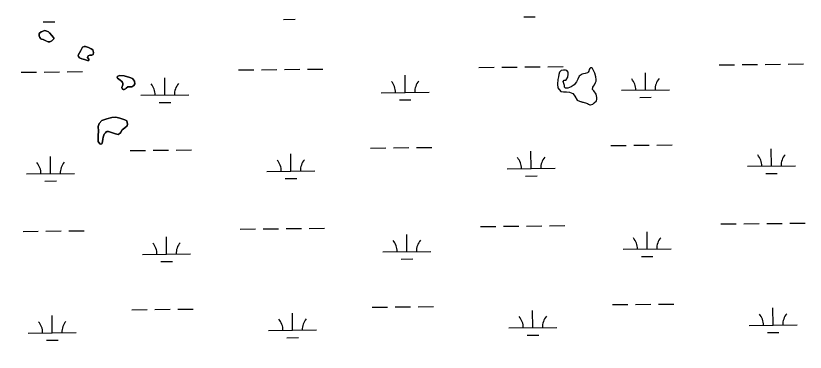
# Model space of a CAD drawing. Extents: x 3734862 to 3772949, y 391520 to 417239.
# Drawn here: x 3746894 to 3748543, y 413367 to 414070 of the extents above; entities that cross this region are included whole.
import ezdxf

# ---------------------------------------------------------------- set-up
doc = ezdxf.new("R2010")
doc.units = 0
for name, color, linetype in [('V-GRID-MAJR', 7, 'Continuous'), ('V-TOPO-SHOR', 7, 'Continuous'), ('V-WETL-SWMP', 7, 'Continuous')]:
    doc.layers.add(name, color=color, linetype=linetype)

msp = doc.modelspace()

# ---------------------------------------------------------------- linework, layer by layer
at = {"layer": 'V-GRID-MAJR'}
msp.add_spline([(3747006.7, 396956.3), (3746929.2, 403014), (3746851.6, 409074.3), (3746774.1, 415134.6), (3746774, 415137.2)], degree=3, dxfattribs=at)
at = {"layer": 'V-TOPO-SHOR'}
for points in [[(3746951.2, 414020.2), (3746947.9, 414021), (3746946.5, 414021.7), (3746943.9, 414024.7), (3746942.5, 414028), (3746942.6, 414032.7), (3746946.7, 414036.3), (3746954.8, 414038.8), (3746958.8, 414038), (3746962.4, 414036.1), (3746964.6, 414034.2), (3746968.9, 414028.7), (3746972.1, 414025.3), (3746973.9, 414022.7), (3746972.7, 414020.9), (3746969, 414017.3), (3746965, 414015.6), (3746961.7, 414015.6), (3746958.1, 414017.1), (3746951.2, 414020.2)], [(3747024.5, 413987.6), (3747029.7, 413997), (3747033.5, 414004.2), (3747036.4, 414005.6), (3747039.7, 414005.6), (3747045.9, 414003.6), (3747051.4, 414001), (3747054.6, 413998.4), (3747056.3, 413993.2), (3747055.6, 413989.2), (3747052.6, 413987.8), (3747048.9, 413987.5), (3747044.9, 413986.1), (3747043.4, 413982.9), (3747046.2, 413979.2), (3747046.2, 413977), (3747044.7, 413975.5), (3747043.6, 413976.3), (3747037.5, 413978.2), (3747032, 413979.8), (3747027.3, 413982), (3747024.8, 413984.6), (3747024.5, 413987.6)], [(3748039, 413926.4), (3748036.9, 413932.7), (3748039.5, 413935.2), (3748043.2, 413935.5), (3748043.5, 413936.2), (3748046.9, 413941.3), (3748047.7, 413947.5), (3748047.5, 413951.9), (3748045, 413955.5), (3748042, 413956.3), (3748037.7, 413956.4), (3748032.9, 413955.7), (3748029.5, 413951.8), (3748028, 413947.1), (3748027.6, 413942.3), (3748026, 413936.5), (3748025.5, 413926.6), (3748025.7, 413919), (3748032.2, 413911.5), (3748038, 413910.7), (3748043.9, 413910.6), (3748050.4, 413910.5), (3748054.1, 413909), (3748057, 413907.1), (3748060.2, 413903.8), (3748061.2, 413901.6), (3748066.2, 413893.4), (3748071.3, 413891.2), (3748077.5, 413889.6), (3748084, 413888), (3748088, 413886.5), (3748089.8, 413885), (3748092.7, 413883.9), (3748094.2, 413883.9), (3748099, 413884.9), (3748101.9, 413887.7), (3748106.4, 413892.4), (3748107.2, 413895.3), (3748107.6, 413899.3), (3748105.9, 413906.3), (3748101.3, 413913), (3748099.1, 413914.8), (3748098.7, 413915.6), (3748099.2, 413920.7), (3748100.3, 413922.9), (3748102.6, 413925.7), (3748104.5, 413930.5), (3748106.3, 413933.4), (3748105.7, 413937), (3748105, 413942.5), (3748103, 413950.2), (3748100.5, 413955.4), (3748098.7, 413959.8), (3748096.6, 413960.9), (3748094.4, 413961), (3748092.5, 413959.5), (3748091.4, 413957.7), (3748091, 413954.4), (3748089.5, 413952.3), (3748088, 413950.5), (3748082.9, 413949.1), (3748079.9, 413948.8), (3748076.6, 413948.1), (3748070.3, 413943.8), (3748067.7, 413937.6), (3748064.7, 413931.5), (3748059.8, 413925.7), (3748053.9, 413921.1), (3748050.2, 413920), (3748046.9, 413918.6), (3748044.3, 413918.3), (3748041.8, 413918.7), (3748040, 413920.9), (3748040, 413923.8), (3748039, 413926.4)], [(3747111.7, 413935.3), (3747106.6, 413939.8), (3747105.9, 413940.9), (3747105.6, 413942), (3747106.7, 413943.8), (3747111.1, 413945.2), (3747120.6, 413944), (3747132.2, 413940.8), (3747137.7, 413938.6), (3747142, 413933), (3747142.6, 413927.5), (3747140.4, 413923.9), (3747136.3, 413921), (3747132.6, 413921.1), (3747127.9, 413921.2), (3747124.6, 413918.7), (3747123.1, 413917.2), (3747120.5, 413915.5), (3747118.3, 413915.5), (3747116.5, 413916.3), (3747115.1, 413919.9), (3747117.7, 413925.7), (3747117.8, 413928.3), (3747117.1, 413930.5), (3747115.7, 413932.7), (3747111.7, 413935.3)], [(3747096, 413824.9), (3747087.3, 413828.3), (3747084.3, 413828), (3747082.9, 413827.3), (3747081, 413825.1), (3747078.8, 413822.2), (3747076.5, 413816), (3747075.7, 413811.7), (3747074.9, 413806.2), (3747074.4, 413803.7), (3747073.3, 413802.2), (3747070, 413801.5), (3747069.3, 413801.9), (3747065.7, 413807.1), (3747065.9, 413814.8), (3747066.3, 413819.9), (3747066.5, 413829), (3747066.2, 413838.5), (3747068.2, 413844.7), (3747073.4, 413850.8), (3747084.1, 413854.7), (3747094.7, 413857), (3747102.7, 413857.6), (3747111.5, 413855.7), (3747122, 413852.6), (3747125.6, 413850), (3747127.4, 413843.4), (3747126.2, 413840.1), (3747121.7, 413835.8), (3747116.2, 413831.1), (3747113.6, 413826.8), (3747111.7, 413824.2), (3747107.6, 413821.8), (3747104.7, 413822.2), (3747102.5, 413822.9), (3747096, 413824.9)]]:
    msp.add_lwpolyline(points, dxfattribs=at)
at = {"layer": 'V-WETL-SWMP'}
for p, q in [((3747453.1, 414062.3), (3747477.1, 414062.5)), ((3747954.9, 414067.6), (3747978.9, 414067.8)), ((3746951.2, 414057), (3746975.2, 414057.2)), ((3746942.6, 414032.7), (3746942.5, 414028)), ((3746946.7, 414036.3), (3746942.6, 414032.7)), ((3746954.8, 414038.8), (3746946.7, 414036.3)), ((3746958.8, 414038), (3746954.8, 414038.8)), ((3746962.4, 414036.1), (3746958.8, 414038)), ((3746964.6, 414034.2), (3746962.4, 414036.1)), ((3746968.9, 414028.7), (3746964.6, 414034.2)), ((3746972.1, 414025.3), (3746968.9, 414028.7)), ((3746942.5, 414028), (3746943.9, 414024.7)), ((3746943.9, 414024.7), (3746946.5, 414021.7)), ((3746946.5, 414021.7), (3746947.9, 414021)), ((3746947.9, 414021), (3746951.2, 414020.2)), ((3746951.2, 414020.2), (3746961.7, 414015.6)), ((3746961.7, 414015.6), (3746965, 414015.6)), ((3746965, 414015.6), (3746969, 414017.3)), ((3746969, 414017.3), (3746972.7, 414020.9)), ((3746973.9, 414022.7), (3746972.1, 414025.3)), ((3746972.7, 414020.9), (3746973.9, 414022.7)), ((3747029.7, 413997), (3747024.5, 413987.6)), ((3747033.5, 414004.2), (3747029.7, 413997)), ((3747036.4, 414005.6), (3747033.5, 414004.2)), ((3747039.7, 414005.6), (3747036.4, 414005.6)), ((3747045.9, 414003.6), (3747039.7, 414005.6)), ((3747051.4, 414001), (3747045.9, 414003.6)), ((3747054.6, 413998.4), (3747051.4, 414001)), ((3747056.3, 413993.2), (3747054.6, 413998.4)), ((3747024.5, 413987.6), (3747024.8, 413984.6)), ((3747024.8, 413984.6), (3747027.3, 413982)), ((3747027.3, 413982), (3747032, 413979.8)), ((3747032, 413979.8), (3747037.5, 413978.2)), ((3747043.4, 413982.9), (3747044.9, 413986.1)), ((3747046.2, 413979.2), (3747043.4, 413982.9)), ((3747044.9, 413986.1), (3747048.9, 413987.5)), ((3747046.2, 413977), (3747046.2, 413979.2)), ((3747048.9, 413987.5), (3747052.6, 413987.8)), ((3747052.6, 413987.8), (3747055.5, 413989.2)), ((3747055.5, 413989.2), (3747056.3, 413993.2)), ((3747037.5, 413978.2), (3747043.6, 413976.3)), ((3747043.6, 413976.3), (3747044.7, 413975.5)), ((3747044.7, 413975.5), (3747046.2, 413977)), ((3747861.2, 413961.9), (3747893.2, 413962.3)), ((3747909.2, 413962.4), (3747941.2, 413962.8)), ((3747957.2, 413962.9), (3747989.2, 413963.3)), ((3748005.2, 413963.4), (3748037.2, 413963.8)), ((3748363.1, 413967.2), (3748395.1, 413967.6)), ((3748411.1, 413967.7), (3748443.1, 413968.1)), ((3748459.1, 413968.2), (3748491.1, 413968.6)), ((3748507.1, 413968.7), (3748539.1, 413969.1)), ((3746905.4, 413951.8), (3746937.4, 413952.2)), ((3746953.4, 413952.3), (3746985.4, 413952.7)), ((3747001.4, 413952.8), (3747033.4, 413953.2)), ((3747359.3, 413956.6), (3747391.3, 413957)), ((3747407.3, 413957.1), (3747439.3, 413957.5)), ((3747455.3, 413957.6), (3747487.3, 413958)), ((3747503.3, 413958.1), (3747535.3, 413958.5)), ((3748028, 413947.1), (3748027.6, 413942.3)), ((3748029.5, 413951.8), (3748028, 413947.1)), ((3748032.9, 413955.7), (3748029.5, 413951.8)), ((3748037.7, 413956.4), (3748032.9, 413955.7)), ((3748042, 413956.3), (3748037.7, 413956.4)), ((3748045, 413955.5), (3748042, 413956.3)), ((3748047.4, 413951.9), (3748045, 413955.5)), ((3748046.9, 413941.3), (3748047.7, 413947.5)), ((3748047.7, 413947.5), (3748047.4, 413951.9)), ((3748076.6, 413948.1), (3748070.3, 413943.8)), ((3748079.9, 413948.8), (3748076.6, 413948.1)), ((3748082.9, 413949.1), (3748079.9, 413948.8)), ((3748088, 413950.5), (3748082.9, 413949.1)), ((3748089.5, 413952.3), (3748088, 413950.5)), ((3748091, 413954.4), (3748089.5, 413952.3)), ((3748091.4, 413957.7), (3748091, 413954.4)), ((3748092.5, 413959.5), (3748091.4, 413957.7)), ((3748094.4, 413961), (3748092.5, 413959.5)), ((3748096.6, 413960.9), (3748094.4, 413961)), ((3748098.7, 413959.8), (3748096.6, 413960.9)), ((3748100.5, 413955.4), (3748098.7, 413959.8)), ((3748103, 413950.2), (3748100.5, 413955.4)), ((3748105, 413942.5), (3748103, 413950.2)), ((3748209, 413914.9), (3748208.7, 413950.9)), ((3747106.7, 413943.8), (3747105.6, 413942)), ((3747105.6, 413942), (3747105.9, 413940.9)), ((3747105.9, 413940.9), (3747106.6, 413939.8)), ((3747106.6, 413939.8), (3747111.7, 413935.3)), ((3747111.1, 413945.2), (3747106.7, 413943.8)), ((3747120.6, 413944), (3747111.1, 413945.2)), ((3747111.7, 413935.3), (3747115.7, 413932.7)), ((3747115.7, 413932.7), (3747117.1, 413930.5)), ((3747117.1, 413930.5), (3747117.8, 413928.3)), ((3747132.2, 413940.8), (3747120.6, 413944)), ((3747137.7, 413938.6), (3747132.2, 413940.8)), ((3747142, 413933), (3747137.7, 413938.6)), ((3747142.6, 413927.5), (3747142, 413933)), ((3747205.3, 413904.3), (3747204.9, 413940.2)), ((3747707.2, 413909.6), (3747706.8, 413945.5)), ((3748026, 413936.5), (3748025.5, 413926.6)), ((3748027.6, 413942.3), (3748026, 413936.5)), ((3748036.9, 413932.7), (3748039.5, 413935.2)), ((3748039, 413926.4), (3748036.9, 413932.7)), ((3748039.5, 413935.2), (3748043.2, 413935.5)), ((3748043.2, 413935.5), (3748043.5, 413936.2)), ((3748043.5, 413936.2), (3748046.9, 413941.3)), ((3748064.7, 413931.5), (3748059.8, 413925.7)), ((3748067.7, 413937.6), (3748064.7, 413931.5)), ((3748070.3, 413943.8), (3748067.7, 413937.6)), ((3748102.6, 413925.7), (3748104.5, 413930.5)), ((3748104.5, 413930.5), (3748106.3, 413933.4)), ((3748105.7, 413937), (3748105, 413942.5)), ((3748106.3, 413933.4), (3748105.7, 413937)), ((3747117.7, 413925.7), (3747115.1, 413919.9)), ((3747115.1, 413919.9), (3747116.5, 413916.3)), ((3747116.5, 413916.3), (3747118.3, 413915.5)), ((3747117.8, 413928.3), (3747117.7, 413925.7)), ((3747118.3, 413915.5), (3747120.5, 413915.5)), ((3747120.5, 413915.5), (3747123.1, 413917.2)), ((3747123.1, 413917.2), (3747124.6, 413918.7)), ((3747124.6, 413918.7), (3747127.9, 413921.2)), ((3747127.9, 413921.2), (3747136.3, 413921)), ((3747136.3, 413921), (3747140.4, 413923.9)), ((3747140.4, 413923.9), (3747142.6, 413927.5)), ((3748025.5, 413926.6), (3748025.7, 413919)), ((3748025.7, 413919), (3748032.2, 413911.5)), ((3748040, 413923.8), (3748039, 413926.4)), ((3748040, 413920.9), (3748040, 413923.8)), ((3748041.8, 413918.7), (3748040, 413920.9)), ((3748044.3, 413918.3), (3748041.8, 413918.7)), ((3748046.9, 413918.6), (3748044.3, 413918.3)), ((3748050.2, 413920), (3748046.9, 413918.6)), ((3748053.9, 413921.1), (3748050.2, 413920)), ((3748059.8, 413925.7), (3748053.9, 413921.1)), ((3748098.7, 413915.6), (3748099.2, 413920.7)), ((3748099.1, 413914.8), (3748098.7, 413915.6)), ((3748101.3, 413913), (3748099.1, 413914.8)), ((3748099.2, 413920.7), (3748100.3, 413922.9)), ((3748100.3, 413922.9), (3748102.6, 413925.7)), ((3748105.9, 413906.3), (3748101.3, 413913)), ((3748159, 413914.3), (3748259, 413915.4)), ((3747155.3, 413903.7), (3747255.3, 413904.8)), ((3747657.2, 413909), (3747757.2, 413910.1)), ((3748032.2, 413911.5), (3748038, 413910.7)), ((3748038, 413910.7), (3748050.4, 413910.5)), ((3748050.4, 413910.5), (3748054.1, 413909)), ((3748054.1, 413909), (3748057, 413907.1)), ((3748057, 413907.1), (3748060.2, 413903.8)), ((3748060.2, 413903.8), (3748061.2, 413901.6)), ((3748061.2, 413901.6), (3748066.2, 413893.4)), ((3748107.6, 413899.3), (3748105.9, 413906.3)), ((3748107.2, 413895.3), (3748107.6, 413899.3)), ((3748197.2, 413899.3), (3748221.2, 413899.5)), ((3747193.4, 413888.7), (3747217.4, 413888.9)), ((3747695.3, 413894), (3747719.3, 413894.2)), ((3748066.2, 413893.4), (3748071.3, 413891.2)), ((3748071.3, 413891.2), (3748084, 413888)), ((3748084, 413888), (3748088, 413886.5)), ((3748088, 413886.5), (3748089.8, 413885)), ((3748089.8, 413885), (3748092.7, 413883.9)), ((3748092.7, 413883.9), (3748094.2, 413883.9)), ((3748094.2, 413883.9), (3748099, 413884.9)), ((3748099, 413884.9), (3748101.9, 413887.7)), ((3748101.9, 413887.7), (3748106.4, 413892.4)), ((3748106.4, 413892.4), (3748107.2, 413895.3)), ((3747073.4, 413850.8), (3747068.2, 413844.7)), ((3747084, 413854.7), (3747073.4, 413850.8)), ((3747094.7, 413857), (3747084, 413854.7)), ((3747102.7, 413857.6), (3747094.7, 413857)), ((3747111.5, 413855.7), (3747102.7, 413857.6)), ((3747122, 413852.6), (3747111.5, 413855.7)), ((3747125.6, 413850), (3747122, 413852.6)), ((3747127.4, 413843.4), (3747125.6, 413850)), ((3747068.2, 413844.7), (3747066.2, 413838.5)), ((3747066.2, 413838.5), (3747066.5, 413829)), ((3747113.6, 413826.8), (3747116.2, 413831.1)), ((3747116.2, 413831.1), (3747121.7, 413835.8)), ((3747121.7, 413835.8), (3747126.2, 413840.1)), ((3747126.2, 413840.1), (3747127.4, 413843.4)), ((3747065.9, 413814.8), (3747065.7, 413807.1)), ((3747066.3, 413819.9), (3747065.9, 413814.8)), ((3747066.5, 413829), (3747066.3, 413819.9)), ((3747075.7, 413811.7), (3747076.5, 413816)), ((3747076.5, 413816), (3747078.8, 413822.2)), ((3747078.8, 413822.2), (3747081, 413825.1)), ((3747081, 413825.1), (3747082.9, 413827.3)), ((3747082.9, 413827.3), (3747084.3, 413828)), ((3747084.3, 413828), (3747087.3, 413828.3)), ((3747087.3, 413828.3), (3747096, 413824.9)), ((3747096, 413824.9), (3747102.5, 413822.9)), ((3747102.5, 413822.9), (3747104.7, 413822.2)), ((3747104.7, 413822.2), (3747107.6, 413821.8)), ((3747107.6, 413821.8), (3747111.7, 413824.2)), ((3747111.7, 413824.2), (3747113.6, 413826.8)), ((3747065.7, 413807.1), (3747069.3, 413801.9)), ((3747069.3, 413801.9), (3747070, 413801.5)), ((3747070, 413801.5), (3747073.3, 413802.2)), ((3747073.3, 413802.2), (3747074.4, 413803.7)), ((3747074.4, 413803.7), (3747075.7, 413811.7)), ((3748136.9, 413798.7), (3748168.9, 413799)), ((3748184.9, 413799.2), (3748216.9, 413799.5)), ((3748232.9, 413799.7), (3748264.9, 413800)), ((3747133.1, 413788), (3747165.1, 413788.4)), ((3747181.1, 413788.6), (3747213.1, 413788.9)), ((3747229.1, 413789.1), (3747261.1, 413789.4)), ((3747468.4, 413745.2), (3747468, 413781.2)), ((3747635, 413793.4), (3747667, 413793.7)), ((3747683, 413793.9), (3747715, 413794.2)), ((3747731, 413794.4), (3747763, 413794.7)), ((3747970.3, 413750.5), (3747969.9, 413786.5)), ((3748472.2, 413755.8), (3748471.8, 413791.8)), ((3746966.5, 413739.9), (3746966.2, 413775.9)), ((3747920.3, 413749.9), (3748020.3, 413751)), ((3748422.2, 413755.2), (3748522.2, 413756.3)), ((3746916.5, 413739.3), (3747016.5, 413740.4)), ((3747418.4, 413744.6), (3747518.4, 413745.7)), ((3747958.5, 413734.9), (3747982.5, 413735.2)), ((3748460.3, 413740.2), (3748484.3, 413740.5)), ((3746954.7, 413724.3), (3746978.7, 413724.6)), ((3747456.6, 413729.6), (3747480.6, 413729.9)), ((3748366.6, 413634.6), (3748398.6, 413634.9)), ((3748414.6, 413635.1), (3748446.6, 413635.4)), ((3748462.6, 413635.6), (3748494.6, 413635.9)), ((3748510.6, 413636.1), (3748542.6, 413636.4)), ((3746909, 413619.2), (3746941, 413619.5)), ((3746957, 413619.7), (3746989, 413620)), ((3747005, 413620.2), (3747037, 413620.5)), ((3747362.8, 413624), (3747394.8, 413624.3)), ((3747410.8, 413624.5), (3747442.8, 413624.8)), ((3747458.8, 413625), (3747490.8, 413625.3)), ((3747506.8, 413625.5), (3747538.8, 413625.8)), ((3747864.7, 413629.3), (3747896.7, 413629.6)), ((3747912.7, 413629.8), (3747944.7, 413630.1)), ((3747960.7, 413630.3), (3747992.7, 413630.6)), ((3748008.7, 413630.8), (3748040.7, 413631.1)), ((3748212.6, 413582.2), (3748212.2, 413618.2)), ((3747208.8, 413571.6), (3747208.4, 413607.6)), ((3747710.7, 413576.9), (3747710.3, 413612.9)), ((3747158.8, 413571.1), (3747258.8, 413572.1)), ((3747660.7, 413576.4), (3747760.7, 413577.4)), ((3748162.6, 413581.7), (3748262.6, 413582.7)), ((3748200.7, 413566.6), (3748224.7, 413566.9)), ((3747197, 413556), (3747221, 413556.3)), ((3747698.8, 413561.3), (3747722.8, 413561.6)), ((3747136.6, 413455.4), (3747168.6, 413455.7)), ((3747184.6, 413455.9), (3747216.6, 413456.2)), ((3747232.6, 413456.4), (3747264.6, 413456.7)), ((3747638.5, 413460.7), (3747670.5, 413461)), ((3747686.5, 413461.2), (3747718.5, 413461.5)), ((3747734.5, 413461.7), (3747766.5, 413462)), ((3747973.8, 413417.8), (3747973.4, 413453.8)), ((3748140.4, 413466), (3748172.4, 413466.3)), ((3748188.4, 413466.5), (3748220.4, 413466.8)), ((3748236.4, 413467), (3748268.4, 413467.3)), ((3748475.7, 413423.1), (3748475.3, 413459.1)), ((3746970, 413407.2), (3746969.7, 413443.2)), ((3747471.9, 413412.5), (3747471.5, 413448.5)), ((3747923.8, 413417.3), (3748023.8, 413418.3)), ((3748425.7, 413422.6), (3748525.7, 413423.6)), ((3746920, 413406.7), (3747020, 413407.7)), ((3747421.9, 413412), (3747521.9, 413413)), ((3747962, 413402.2), (3747986, 413402.5)), ((3748463.9, 413407.5), (3748487.8, 413407.8)), ((3746958.2, 413391.6), (3746982.2, 413391.9)), ((3747460.1, 413396.9), (3747484.1, 413397.2))]:
    msp.add_line(p, q, dxfattribs=at)
for centre, start, end in [((3747651.9, 413909.4), 359.8334, 41.377), ((3747762.4, 413910.6), 139.8334, 181.377), ((3748153.8, 413914.7), 359.8334, 41.377), ((3748264.3, 413915.9), 139.8334, 181.377), ((3747150, 413904.1), 359.8334, 41.377), ((3747260.5, 413905.3), 139.8334, 181.377), ((3747413.2, 413745), 359.8334, 41.377), ((3747523.6, 413746.2), 139.8334, 181.377), ((3747915, 413750.4), 359.8334, 41.377), ((3748025.5, 413751.5), 139.8334, 181.377), ((3748416.9, 413755.7), 359.8334, 41.377), ((3748527.4, 413756.8), 139.8334, 181.377), ((3746911.3, 413739.7), 359.8334, 41.377), ((3747021.8, 413740.9), 139.8334, 181.377), ((3747655.4, 413576.8), 359.8334, 41.377), ((3747765.9, 413578), 139.8334, 181.377), ((3748157.3, 413582.1), 359.8334, 41.377), ((3748267.8, 413583.3), 139.8334, 181.377), ((3747153.6, 413571.5), 359.8334, 41.377), ((3747264, 413572.7), 139.8334, 181.377), ((3747416.7, 413412.4), 359.8334, 41.377), ((3747527.2, 413413.6), 139.8334, 181.377), ((3747918.6, 413417.7), 359.8334, 41.377), ((3748029, 413418.9), 139.8334, 181.377), ((3748420.4, 413423), 359.8334, 41.377), ((3748530.9, 413424.2), 139.8334, 181.377), ((3746914.8, 413407.1), 359.8334, 41.377), ((3747025.3, 413408.3), 139.8334, 181.377)]:
    msp.add_arc(centre, 35.2, start, end, dxfattribs=at)

doc.saveas('drawing.dxf')
